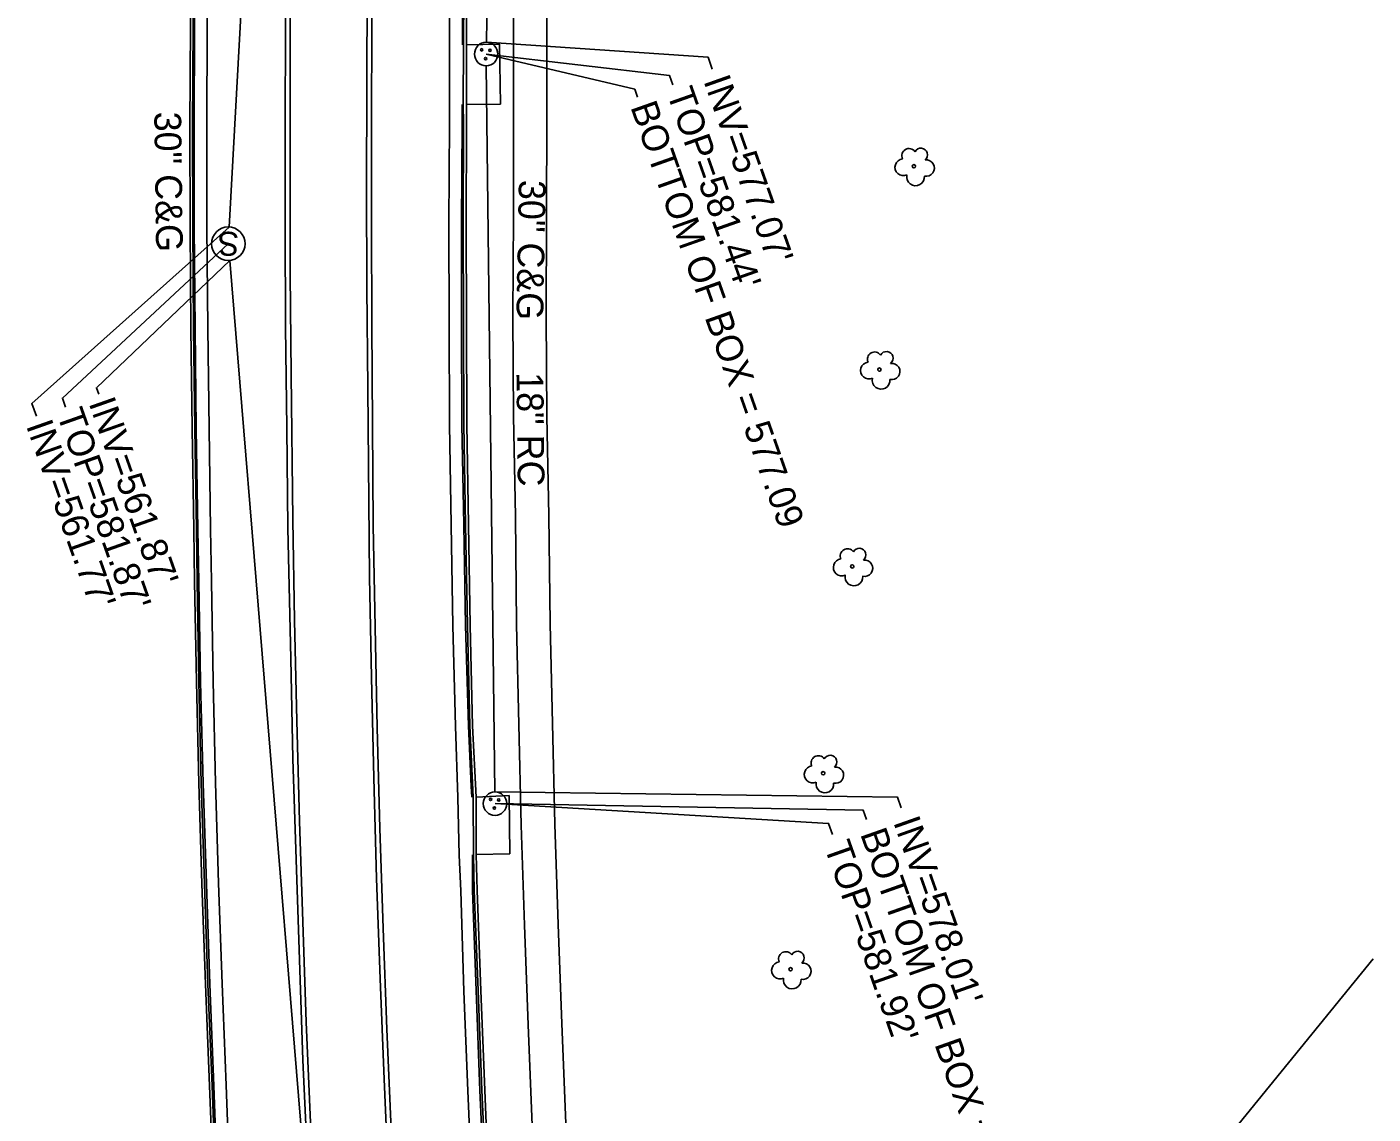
# Model space of a CAD drawing. Extents: x 2004847 to 2009016, y 1134161 to 1140101.
# Drawn here: x 2007485.4 to 2007686.3, y 1137391.2 to 1137553.4 of the extents above; entities that cross this region are included whole.
import ezdxf

# ---------------------------------------------------------------- set-up
doc = ezdxf.new("R2010")
doc.units = 0
for name, color, linetype in [('RD_EX_Conc', 7, 'Continuous'), ('RD_EX_Curb', 7, 'Continuous'), ('RD_EX_DR_Inlet', 7, 'Continuous'), ('RD_EX_DR_Inlet_txCode', 7, 'Continuous'), ('RD_EX_DR_Pipe', 7, 'Continuous'), ('RD_EX_DR_Pipe_txCode', 7, 'Continuous'), ('RD_EX_Pavement_Markings', 7, 'Continuous'), ('RD_EX_Road', 7, 'Continuous'), ('RD_EX_SU_Sewer', 7, 'Continuous'), ('RD_EX_UT', 7, 'Continuous'), ('RD_EX_VEG', 7, 'Continuous'), ('RD_Sketch2', 7, 'Continuous'), ('RD_Sketch3', 7, 'Continuous')]:
    doc.layers.add(name, color=color, linetype=linetype)

msp = doc.modelspace()

# ---------------------------------------------------------------- linework, layer by layer
at = {"layer": 'RD_EX_Conc'}
for points in [[(2007558.31, 1137480.41), (2007558.01, 1137495.27), (2007557.9, 1137510.25), (2007557.98, 1137525.17), (2007558.02, 1137540.29), (2007558, 1137555.22), (2007558.04, 1137570.2), (2007558.27, 1137585.12), (2007558.37, 1137600.06), (2007558.6, 1137615.03), (2007559.07, 1137629.99), (2007559.44, 1137644.93), (2007559.82, 1137659.75), (2007560.35, 1137674.81), (2007560.84, 1137689.75), (2007561.25, 1137700.68), (2007561.15, 1137705.25), (2007557.82, 1137707.32)], [(2007563.28, 1137480.5), (2007562.97, 1137495.29), (2007562.87, 1137510.26), (2007562.95, 1137525.14), (2007562.99, 1137540.33), (2007562.97, 1137555.22), (2007563, 1137570.18), (2007563.23, 1137585.07), (2007563.33, 1137599.97), (2007563.55, 1137614.93), (2007564.01, 1137629.87), (2007564.4, 1137644.79), (2007564.76, 1137659.52), (2007565.28, 1137674.62), (2007565.77, 1137689.53), (2007566.05, 1137699.53), (2007566.39, 1137705.19)], [(2007563.28, 1137480.5), (2007563.48, 1137464.33), (2007563.84, 1137449.47), (2007564.18, 1137434.42), (2007564.65, 1137419.48), (2007565.21, 1137404.66), (2007565.82, 1137389.74), (2007566.45, 1137374.72), (2007567.17, 1137359.93), (2007567.96, 1137345.01), (2007568.94, 1137330.15), (2007569.95, 1137315.22), (2007570.98, 1137300.32), (2007572.22, 1137285.54), (2007573.56, 1137270.71), (2007574.96, 1137255.84), (2007576.52, 1137241.07), (2007578.07, 1137226.17), (2007579.71, 1137211.37), (2007581.44, 1137196.62), (2007582.52, 1137188.15)], [(2007558.31, 1137480.41), (2007558.45, 1137464.24), (2007558.81, 1137449.33), (2007559.15, 1137434.3), (2007559.62, 1137419.34), (2007560.18, 1137404.46), (2007560.79, 1137389.52), (2007561.42, 1137374.51), (2007562.14, 1137359.65), (2007562.95, 1137344.71), (2007563.94, 1137329.81), (2007564.94, 1137314.87), (2007565.97, 1137299.95), (2007567.23, 1137285.11), (2007568.58, 1137270.25), (2007569.98, 1137255.36), (2007571.54, 1137240.53), (2007573.09, 1137225.63), (2007574.74, 1137210.79), (2007576.47, 1137195.99), (2007577.55, 1137187.51)]]:
    msp.add_lwpolyline(points, dxfattribs=at)
at = {"layer": 'RD_EX_Curb'}
for points in [[(2007510.28, 1137478.43), (2007510.03, 1137493.43), (2007509.85, 1137508.43), (2007509.72, 1137523.53), (2007509.7, 1137538.6), (2007509.78, 1137553.64), (2007509.9, 1137568.75), (2007510.02, 1137583.75), (2007510.22, 1137598.79), (2007510.49, 1137613.85), (2007510.87, 1137628.88), (2007511.28, 1137643.94), (2007511.8, 1137659.04), (2007512.34, 1137674.07), (2007512.97, 1137689.16), (2007513.64, 1137704.2), (2007514.25, 1137719.23), (2007515.02, 1137734.24)], [(2007510.66, 1137478.44), (2007510.42, 1137493.43), (2007510.24, 1137508.43), (2007510.11, 1137523.53), (2007510.08, 1137538.6), (2007510.17, 1137553.63), (2007510.28, 1137568.74), (2007510.41, 1137583.74), (2007510.61, 1137598.79), (2007510.88, 1137613.84), (2007511.24, 1137628.87), (2007511.65, 1137643.93), (2007512.16, 1137659.03), (2007512.69, 1137674.05), (2007513.32, 1137689.15), (2007513.99, 1137704.18), (2007514.62, 1137719.21), (2007515.38, 1137734.23)], [(2007510.86, 1137478.44), (2007510.64, 1137493.44), (2007510.48, 1137508.43), (2007510.35, 1137523.53), (2007510.33, 1137538.6), (2007510.4, 1137553.63), (2007510.51, 1137568.74), (2007510.66, 1137583.74), (2007510.86, 1137598.78), (2007511.14, 1137613.84), (2007511.5, 1137628.87), (2007511.9, 1137643.92), (2007512.43, 1137659.02), (2007512.97, 1137674.04), (2007513.6, 1137689.13), (2007514.26, 1137704.17), (2007514.9, 1137719.19), (2007515.66, 1137734.21)], [(2007550.81, 1137479.12), (2007550.58, 1137494.12), (2007550.52, 1137509.11), (2007550.49, 1137524.1), (2007550.53, 1137539), (2007550.49, 1137541.86), (2007550.53, 1137550.77), (2007550.62, 1137565.71), (2007550.69, 1137580.62), (2007550.85, 1137595.62), (2007551.12, 1137610.6), (2007551.4, 1137625.48), (2007551.95, 1137640.47), (2007552.3, 1137653.58), (2007552.61, 1137662.55), (2007552.69, 1137666.1), (2007553.18, 1137681.02), (2007553.79, 1137695.92), (2007554.07, 1137698.91), (2007554.66, 1137701.85)], [(2007551.27, 1137479.12), (2007551.01, 1137494.12), (2007550.96, 1137509.12), (2007550.93, 1137524.1), (2007550.98, 1137539), (2007551, 1137541.86), (2007551, 1137550.77), (2007551.05, 1137565.71), (2007551.1, 1137580.62), (2007551.29, 1137595.61), (2007551.53, 1137610.59), (2007551.82, 1137625.47), (2007552.3, 1137640.46), (2007552.72, 1137653.57), (2007553.1, 1137662.53), (2007553.11, 1137666.09), (2007553.57, 1137681.01), (2007554.24, 1137695.9), (2007554.52, 1137698.89), (2007555.07, 1137701.66)], [(2007550.38, 1137550.77), (2007550.36, 1137565.71), (2007550.42, 1137580.62), (2007550.59, 1137595.62), (2007550.83, 1137610.6), (2007551.13, 1137625.49), (2007551.64, 1137640.48), (2007552.14, 1137653.59)], [(2007550.56, 1137479.12), (2007550.3, 1137494.11), (2007550.25, 1137509.11), (2007550.22, 1137524.09), (2007550.33, 1137539), (2007550.34, 1137541.86)], [(2007514.5, 1137350.22), (2007513.82, 1137365.29), (2007513.19, 1137380.37), (2007512.63, 1137395.37), (2007512.03, 1137410.53), (2007511.49, 1137425.52), (2007511.01, 1137440.55), (2007510.66, 1137455.68), (2007510.39, 1137470.67), (2007510.28, 1137478.43)], [(2007514.93, 1137350.24), (2007514.2, 1137365.31), (2007513.55, 1137380.39), (2007512.99, 1137395.38), (2007512.39, 1137410.54), (2007511.86, 1137425.53), (2007511.38, 1137440.56), (2007511.04, 1137455.68), (2007510.78, 1137470.68), (2007510.66, 1137478.44)], [(2007515.17, 1137350.26), (2007514.42, 1137365.33), (2007513.8, 1137380.4), (2007513.26, 1137395.39), (2007512.66, 1137410.55), (2007512.15, 1137425.54), (2007511.67, 1137440.57), (2007511.29, 1137455.69), (2007511.03, 1137470.68), (2007510.86, 1137478.44)], [(2007550.56, 1137479.12), (2007550.84, 1137464.09), (2007551.26, 1137449.1), (2007551.7, 1137440.07), (2007551.78, 1137438.46)], [(2007550.81, 1137479.12), (2007551.12, 1137464.1), (2007551.5, 1137449.1), (2007551.98, 1137438.47), (2007552.01, 1137429.88), (2007552.15, 1137424.54), (2007552.7, 1137409.6), (2007553.29, 1137394.72), (2007553.95, 1137379.73), (2007554.58, 1137364.86), (2007555.4, 1137349.97), (2007556.32, 1137334.99), (2007557.25, 1137320.19), (2007558.28, 1137305.15), (2007559.41, 1137290.45), (2007560.7, 1137275.43), (2007562.08, 1137260.68), (2007563.51, 1137245.88), (2007565.14, 1137231.01), (2007566.76, 1137216.22), (2007568.45, 1137201.47), (2007570.35, 1137186.59)], [(2007551.27, 1137479.12), (2007551.55, 1137464.1), (2007551.87, 1137449.11), (2007552.45, 1137438.48), (2007552.45, 1137429.9), (2007552.6, 1137424.55), (2007553.12, 1137409.62), (2007553.7, 1137394.74), (2007554.33, 1137379.75), (2007554.95, 1137364.88), (2007555.78, 1137349.99), (2007556.71, 1137335.02), (2007557.64, 1137320.22), (2007558.68, 1137305.17), (2007559.77, 1137290.48), (2007561.07, 1137275.46), (2007562.46, 1137260.71), (2007563.92, 1137245.92), (2007565.54, 1137231.05), (2007567.15, 1137216.27), (2007568.87, 1137201.52), (2007570.75, 1137186.64)], [(2007551.87, 1137429.88), (2007551.87, 1137428.58), (2007551.89, 1137424.53), (2007552.41, 1137409.59), (2007552.99, 1137394.7), (2007553.66, 1137379.72), (2007554.31, 1137364.85), (2007555.14, 1137349.95), (2007556.04, 1137334.98), (2007556.98, 1137320.17), (2007558.02, 1137305.13), (2007559.1, 1137290.43), (2007560.47, 1137275.42), (2007561.84, 1137260.66), (2007563.26, 1137245.85), (2007564.86, 1137230.98), (2007566.47, 1137216.19), (2007568.19, 1137201.44), (2007570.08, 1137186.56)]]:
    msp.add_lwpolyline(points, dxfattribs=at)
at = {"layer": 'RD_EX_DR_Inlet'}
for points in [[(2007551, 1137541.86), (2007556.05, 1137541.91), (2007555.91, 1137550.85), (2007551, 1137550.77)], [(2007552.45, 1137429.9), (2007557.43, 1137430.02), (2007557.33, 1137438.69), (2007552.45, 1137438.48)]]:
    msp.add_lwpolyline(points, dxfattribs=at)
for centre, radius in [((2007553.92, 1137549.39), 1.75), ((2007553.26, 1137550.02), 0.175), ((2007553.84, 1137548.72), 0.175), ((2007554.48, 1137549.95), 0.175), ((2007555.24, 1137437.5), 1.75), ((2007554.58, 1137438.13), 0.175), ((2007555.8, 1137438.06), 0.175), ((2007555.16, 1137436.83), 0.175)]:
    msp.add_circle(centre, radius, dxfattribs=at)
at = {"layer": 'RD_EX_DR_Inlet_txCode'}
for points in [[(2007553.95, 1137551.14), (2007587.05, 1137548.92), (2007587.68, 1137547.14)], [(2007553.92, 1137549.39), (2007581.28, 1137546.21), (2007581.78, 1137544.79)], [(2007553.92, 1137549.39), (2007576.09, 1137544.13), (2007576.51, 1137542.93)], [(2007555.22, 1137439.25), (2007615.32, 1137438.47), (2007615.89, 1137436.86)], [(2007555.24, 1137437.5), (2007610.19, 1137436.54), (2007610.68, 1137435.15)], [(2007555.24, 1137437.5), (2007605.03, 1137434.54), (2007605.61, 1137432.91)]]:
    msp.add_lwpolyline(points, dxfattribs=at)
at = {"layer": 'RD_EX_DR_Pipe'}
for p, q in [((2007553.95, 1137551.14), (2007555.66, 1137659.42)), ((2007555.22, 1137439.25), (2007553.94, 1137547.64))]:
    msp.add_line(p, q, dxfattribs=at)
at = {"layer": 'RD_EX_Pavement_Markings'}
for points in [[(2007534.37, 1137801.3), (2007533.36, 1137786.34), (2007532.39, 1137771.37), (2007531.45, 1137756.4), (2007530.58, 1137741.42), (2007529.75, 1137726.45), (2007528.99, 1137711.47), (2007528.27, 1137696.48), (2007527.56, 1137681.5), (2007526.97, 1137666.51), (2007526.46, 1137651.52), (2007525.99, 1137636.53), (2007525.65, 1137621.53), (2007525.34, 1137606.54), (2007525.1, 1137591.54), (2007524.88, 1137576.54), (2007524.67, 1137561.54), (2007524.64, 1137546.54), (2007524.64, 1137531.54), (2007524.66, 1137516.54), (2007524.79, 1137501.54), (2007525.04, 1137479.85)], [(2007545.28, 1137799.3), (2007544.22, 1137784.33), (2007543.27, 1137769.36), (2007542.35, 1137754.39), (2007541.52, 1137739.42), (2007540.71, 1137724.44), (2007539.91, 1137709.46), (2007539.25, 1137694.47), (2007538.6, 1137679.49), (2007538.08, 1137664.5), (2007537.63, 1137649.5), (2007537.22, 1137634.51), (2007536.93, 1137619.51), (2007536.66, 1137604.51), (2007536.38, 1137589.52), (2007536.27, 1137574.52), (2007536.17, 1137559.52), (2007536.09, 1137544.52), (2007536.07, 1137529.52), (2007536.08, 1137514.52), (2007536.24, 1137499.52), (2007536.49, 1137471.32)], [(2007524.33, 1137478.6), (2007524.15, 1137493.6), (2007523.97, 1137508.6), (2007523.9, 1137523.6), (2007523.91, 1137538.6), (2007523.95, 1137553.6), (2007524.12, 1137568.59), (2007524.28, 1137583.59), (2007524.5, 1137598.59), (2007524.78, 1137613.59), (2007525.09, 1137628.59), (2007525.48, 1137643.58), (2007525.98, 1137658.57), (2007526.52, 1137673.56), (2007527.18, 1137688.55), (2007527.89, 1137703.53), (2007528.64, 1137718.51), (2007529.44, 1137733.49), (2007530.25, 1137748.47), (2007531.17, 1137763.44), (2007532.11, 1137778.41), (2007533.13, 1137793.38)], [(2007537.06, 1137479.03), (2007536.97, 1137494.03), (2007536.87, 1137509.03), (2007536.8, 1137524.03), (2007536.82, 1137539.03), (2007536.85, 1137554.03), (2007536.93, 1137569.03), (2007537.12, 1137584.03), (2007537.3, 1137599.03), (2007537.51, 1137614.03), (2007537.83, 1137629.02), (2007538.16, 1137644.02), (2007538.63, 1137659.01), (2007539.13, 1137674), (2007539.7, 1137688.99), (2007540.37, 1137703.98), (2007541.07, 1137718.91), (2007541.9, 1137733.94), (2007542.74, 1137748.91), (2007543.62, 1137763.89), (2007544.59, 1137778.86), (2007545.57, 1137793.82)], [(2007545.24, 1137175.04), (2007543.45, 1137189.93), (2007541.67, 1137204.83), (2007539.93, 1137219.73), (2007538.33, 1137234.64), (2007536.75, 1137249.56), (2007535.4, 1137264.5), (2007534.06, 1137279.44), (2007532.78, 1137294.38), (2007531.69, 1137309.34), (2007530.59, 1137324.3), (2007529.66, 1137339.27), (2007528.77, 1137354.25), (2007527.97, 1137369.23), (2007527.27, 1137384.21), (2007526.57, 1137399.19), (2007526.06, 1137414.18), (2007525.56, 1137429.18), (2007525.08, 1137444.17), (2007524.76, 1137459.16), (2007524.33, 1137478.6)], [(2007525.04, 1137479.85), (2007525.31, 1137464.85), (2007525.65, 1137449.86), (2007526.04, 1137434.86), (2007526.54, 1137419.87), (2007527.04, 1137404.88), (2007527.69, 1137389.89), (2007528.41, 1137374.91), (2007529.14, 1137359.93), (2007530.01, 1137344.95), (2007530.98, 1137329.98), (2007531.98, 1137315.02), (2007533.09, 1137300.06), (2007534.26, 1137285.1), (2007535.59, 1137270.16), (2007537.03, 1137255.23), (2007538.46, 1137240.3), (2007540.04, 1137225.38), (2007541.71, 1137210.48), (2007543.42, 1137195.58)], [(2007537.06, 1137479.03), (2007537.34, 1137463.84), (2007537.63, 1137448.84), (2007538.04, 1137433.85), (2007538.53, 1137418.85), (2007539.08, 1137403.86), (2007539.74, 1137388.88), (2007540.4, 1137373.89), (2007541.19, 1137358.91), (2007542.07, 1137343.94), (2007542.95, 1137328.97), (2007544, 1137314), (2007544.98, 1137299.01), (2007546.23, 1137284.09), (2007547.41, 1137269.13), (2007548.78, 1137254.2), (2007550.3, 1137239.27), (2007551.86, 1137224.35), (2007553.55, 1137209.45), (2007555.4, 1137194.56), (2007557.26, 1137179.68)], [(2007555.49, 1137187.09), (2007553.75, 1137201.99), (2007552.05, 1137216.89), (2007550.37, 1137231.8), (2007548.86, 1137246.72), (2007547.41, 1137261.65), (2007546.08, 1137276.59), (2007544.91, 1137291.55), (2007543.74, 1137306.5), (2007542.71, 1137321.47), (2007541.77, 1137336.44), (2007540.84, 1137351.41), (2007540.06, 1137366.39), (2007539.35, 1137381.37), (2007538.69, 1137396.36), (2007538.11, 1137411.35), (2007537.54, 1137426.34), (2007537.16, 1137441.33), (2007536.81, 1137456.33), (2007536.49, 1137471.32)]]:
    msp.add_lwpolyline(points, dxfattribs=at)
at = {"layer": 'RD_EX_Road'}
for points in [[(2007512.78, 1137478.46), (2007512.55, 1137493.46), (2007512.37, 1137508.46), (2007512.24, 1137523.54), (2007512.24, 1137538.6), (2007512.29, 1137553.63), (2007512.4, 1137568.72), (2007512.54, 1137583.72), (2007512.74, 1137598.76), (2007513.01, 1137613.8), (2007513.38, 1137628.83), (2007513.78, 1137643.88), (2007514.24, 1137658.96), (2007514.78, 1137673.98), (2007515.41, 1137689.05), (2007516.07, 1137704.08), (2007516.75, 1137719.1), (2007517.51, 1137734.11)], [(2007548.7, 1137479.1), (2007548.43, 1137494.1), (2007548.38, 1137509.1), (2007548.35, 1137524.08), (2007548.45, 1137539.01), (2007548.43, 1137541.87), (2007548.45, 1137550.77), (2007548.46, 1137565.72), (2007548.51, 1137580.65), (2007548.67, 1137595.65), (2007548.94, 1137610.63), (2007549.23, 1137625.53), (2007549.59, 1137640.52), (2007549.97, 1137653.65), (2007550.39, 1137662.62), (2007550.42, 1137666.18), (2007551.01, 1137681.11), (2007551.68, 1137696.01), (2007551.96, 1137699), (2007552.84, 1137702.69)], [(2007517.01, 1137350.37), (2007516.22, 1137365.42), (2007515.63, 1137380.48), (2007515.09, 1137395.48), (2007514.49, 1137410.61), (2007513.98, 1137425.61), (2007513.5, 1137440.62), (2007513.15, 1137455.73), (2007512.9, 1137470.73), (2007512.78, 1137478.46)], [(2007548.7, 1137479.1), (2007548.94, 1137464.06), (2007549.36, 1137449.06), (2007549.7, 1137438.4), (2007549.91, 1137429.82), (2007550.15, 1137424.47), (2007550.57, 1137409.52), (2007551.16, 1137394.62), (2007551.82, 1137379.64), (2007552.44, 1137364.75), (2007553.27, 1137349.84), (2007554.15, 1137334.87), (2007555.14, 1137320.04), (2007556.18, 1137305.01), (2007557.27, 1137290.27), (2007558.55, 1137275.27), (2007559.93, 1137260.48), (2007561.38, 1137245.66), (2007562.98, 1137230.78), (2007564.59, 1137215.98), (2007566.31, 1137201.2), (2007568.21, 1137186.33)]]:
    msp.add_lwpolyline(points, dxfattribs=at)
at = {"layer": 'RD_EX_SU_Sewer'}
msp.add_circle((2007515.42, 1137521.08), 2.5, dxfattribs=at)
at = {"layer": 'RD_EX_UT'}
for p, q in [((2007515.56, 1137523.57), (2007536.3, 1137898.3)), ((2007548.24, 1137122.89), (2007515.63, 1137518.58))]:
    msp.add_line(p, q, dxfattribs=at)
at = {"layer": 'RD_EX_VEG'}
msp.add_lwpolyline([(2007686.33, 1137414.35), (2007653.62, 1137374.17), (2007631.95, 1137347.28), (2007629.4, 1137340.58), (2007634.88, 1137334.3)], dxfattribs=at)
for centre in [(2007617.78, 1137532.65), (2007612.63, 1137502.29), (2007608.57, 1137472.92), (2007604.23, 1137442.03), (2007599.37, 1137412.77)]:
    msp.add_circle(centre, 0.25, dxfattribs=at)
for centre, radius, start, end in [((2007617.05, 1137534.2), 1.08, 34.9763, 204.756), ((2007618.82, 1137534.35), 0.995, 308.7626, 152.0467), ((2007616.21, 1137532.49), 1.26, 96.4518, 294.734), ((2007619.62, 1137532.37), 1.22, 256.5667, 98.1046), ((2007618.02, 1137531.05), 1.32, 166.8827, 5.7589), ((2007611.91, 1137503.84), 1.08, 34.9763, 204.756), ((2007613.68, 1137503.99), 0.995, 308.7626, 152.0467), ((2007611.07, 1137502.14), 1.26, 96.4518, 294.734), ((2007614.47, 1137502.01), 1.22, 256.5667, 98.1046), ((2007612.88, 1137500.69), 1.32, 166.8827, 5.7589), ((2007607.85, 1137474.47), 1.08, 34.9763, 204.756), ((2007609.62, 1137474.63), 0.995, 308.7626, 152.0467), ((2007607.01, 1137472.77), 1.26, 96.4518, 294.734), ((2007610.41, 1137472.64), 1.22, 256.5667, 98.1046), ((2007608.82, 1137471.33), 1.32, 166.8827, 5.7589), ((2007603.51, 1137443.58), 1.08, 34.9763, 204.756), ((2007605.28, 1137443.73), 0.995, 308.7626, 152.0467), ((2007602.67, 1137441.87), 1.26, 96.4518, 294.734), ((2007606.07, 1137441.75), 1.22, 256.5667, 98.1046), ((2007604.48, 1137440.43), 1.32, 166.8827, 5.7589), ((2007598.65, 1137414.32), 1.08, 34.9763, 204.756), ((2007600.41, 1137414.47), 0.995, 308.7626, 152.0467), ((2007597.8, 1137412.61), 1.26, 96.4518, 294.734), ((2007601.21, 1137412.49), 1.22, 256.5667, 98.1046), ((2007599.61, 1137411.17), 1.32, 166.8827, 5.7589)]:
    msp.add_arc(centre, radius, start, end, dxfattribs=at)
at = {"layer": 'RD_Sketch2'}
for points in [[(2007515.56, 1137523.57), (2007486.09, 1137497.25), (2007486.77, 1137495.33)], [(2007515.42, 1137521.08), (2007490.66, 1137498.03), (2007491.14, 1137496.66)], [(2007515.63, 1137518.58), (2007495.73, 1137499.59), (2007496.08, 1137498.6)]]:
    msp.add_lwpolyline(points, dxfattribs=at)

# ---------------------------------------------------------------- texts
at = {"layer": 'RD_EX_DR_Inlet_txCode'}
for s, p in [("TOP=581.44'", (2007580.84, 1137543.59)), ("INV=577.07'", (2007586.33, 1137545.4)), ('BOTTOM OF BOX = 577.09', (2007575.42, 1137541.51)), ("INV=578.01'", (2007614.66, 1137434.76)), ("TOP=581.92'", (2007604.33, 1137431.13)), ('BOTTOM OF BOX = 578.17', (2007609.72, 1137433))]:
    msp.add_text(s, height=4, rotation=289.4494, dxfattribs=at).set_placement(p)
at = {"layer": 'RD_EX_DR_Pipe_txCode'}
msp.add_text('18" RC', height=4, rotation=270.6794, dxfattribs=at).set_placement((2007558.44, 1137501.88))
at = {"layer": 'RD_EX_SU_Sewer'}
msp.add_text('S', height=3.57, rotation=180, dxfattribs=at).set_placement((2007517.04, 1137522.86))
at = {"layer": 'RD_Sketch2'}
for s, p in [("TOP=581.87'", (2007489.77, 1137495.68)), ("INV=561.87'", (2007494.54, 1137497.31)), ("INV=561.77'", (2007485.19, 1137493.94))]:
    msp.add_text(s, height=4, rotation=289.4494, dxfattribs=at).set_placement(p)
at = {"layer": 'RD_Sketch3'}
for rotation, p in [(270.7498, (2007504.37, 1137540.76)), (268.9446, (2007558.81, 1137530.63))]:
    msp.add_text('30" C&G', height=4, rotation=rotation, dxfattribs=at).set_placement(p)

doc.saveas('drawing.dxf')
